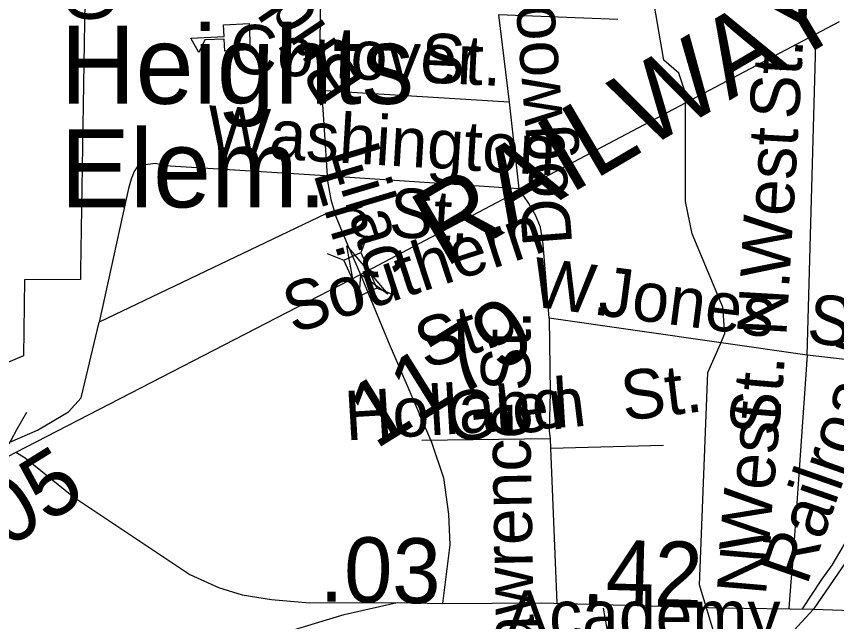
# Model space of a CAD drawing. Extents: x 2001466 to 31450019, y -30647475 to 847247.
# Drawn here: x 2055675 to 2058829, y 667628 to 669956 of the extents above; entities that cross this region are included whole.
import ezdxf

# ---------------------------------------------------------------- set-up
doc = ezdxf.new("R2010")
doc.units = 0
for name, color, linetype in [('Exist Boundary Political City Limit New', 7, 'Continuous'), ('Exist Cultural Educational Facility Elementary CELL', 7, 'Continuous'), ('Exist Cultural Educational Facility Elementary Label', 7, 'Continuous'), ('Exist Hydrographic Misc Water Feature', 7, 'Continuous'), ('Exist Railroad Mainline', 7, 'Continuous'), ('Exist Railroad Mainline Label', 7, 'Continuous'), ('Exist Railroad Siding', 7, 'Continuous'), ('Exist Road Non-System Type 51', 7, 'Continuous'), ('Exist Road Non-System Type 51 Label', 7, 'Continuous'), ('Exist Road Primary NC Attributed', 7, 'Continuous'), ('Exist Road Primary NC Label', 7, 'Continuous'), ('Exist Road Primary NC Service Mileage Hundredths English Label', 7, 'Continuous'), ('Exist Road Secondary Structure Standard Bridge Attributed CELL', 7, 'Continuous'), ('Exist Road Secondary Structure Standard Bridge CELL', 7, 'Continuous'), ('Exist Road Secondary Type 51 Attributed', 7, 'Continuous'), ('Exist Road Secondary Type 51 Label', 7, 'Continuous'), ('Exist Road Secondary Type 51 Number Label', 7, 'Continuous'), ('Map Preparation Boundary City Limit Buffer Line', 7, 'Continuous')]:
    doc.layers.add(name, color=color, linetype=linetype)

msp = doc.modelspace()

# ---------------------------------------------------------------- linework, layer by layer
at = {"layer": 'Exist Boundary Political City Limit New'}
msp.add_lwpolyline([(2055942.4, 670251.2), (2055922, 668978.6), (2055921.5, 668944.2), (2055705.8, 668943), (2055701.8, 668649.8), (2055258.9, 668463.2)], dxfattribs=at)
at = {"layer": 'Exist Cultural Educational Facility Elementary CELL'}
msp.add_lwpolyline([(2056574, 669826.6), (2056476.2, 669822.2), (2056474.2, 669868.2), (2056399.1, 669864.9), (2056377, 669816.8), (2056345.3, 669872.1), (2056473.7, 669877.8), (2056471.7, 669923.8), (2056569.5, 669928.1)], close=True, dxfattribs=at)
at = {"layer": 'Exist Hydrographic Misc Water Feature'}
for points in [[(2058381.9, 668696.1), (2058399.3, 668735.7), (2058391.3, 668837.6), (2058273.4, 669118.9), (2058248.4, 669244.1), (2058248.4, 669660.7), (2058222.4, 669736.7), (2058164.4, 669787.1), (2058122.3, 670034), (2057524.6, 670528.4)], [(2058596, 667190.8), (2058594.4, 667196.3), (2058427.2, 667354), (2058301.3, 667769.8), (2058333.3, 668586.1), (2058381.9, 668696.1)]]:
    msp.add_lwpolyline(points, dxfattribs=at)
at = {"layer": 'Exist Railroad Mainline'}
for points in [[(2046464.5, 663426.2), (2046524.6, 663459.1), (2048551.7, 664535.4), (2049194.6, 664876.7), (2049524.4, 665051.8), (2049557.2, 665070.3), (2052622.8, 666680.7), (2055671.2, 668278.9), (2056997.6, 668963.3), (2058840.6, 669936.5)], [(2059466.8, 669281.5), (2059247, 668722.4), (2058989.3, 668038.2), (2058739.5, 667675.8), (2058666.3, 667594.6), (2058590.1, 667522), (2058509.7, 667458.7), (2058422.8, 667398.4), (2058302, 667328.4), (2058175.7, 667270.8), (2058052.8, 667223.4), (2058004.9, 667201.4), (2057789.6, 667118.3), (2057420.7, 666969.3), (2057032.5, 666817.2), (2056669.9, 666670.1), (2056479.2, 666595.3), (2056311, 666527.9), (2056095.5, 666440.8), (2055989.5, 666391.7), (2055913.4, 666350.9), (2055836.9, 666300.6), (2055727.1, 666216.2), (2055641.1, 666137.7)]]:
    msp.add_lwpolyline(points, dxfattribs=at)
at = {"layer": 'Exist Railroad Siding'}
msp.add_lwpolyline([(2055713.4, 668431.9), (2055675.4, 668365.9), (2055653.6, 668324), (2055649.3, 668317.5), (2055639.9, 668303.6)], dxfattribs=at)
at = {"layer": 'Exist Road Non-System Type 51'}
for p, q in [((2057987.2, 669943.2), (2057529.3, 669961.7)), ((2057529.3, 669961.7), (2057569.4, 669626.3)), ((2058716.1, 668653.2), (2058749.2, 669849.7)), ((2057569.4, 669626.3), (2056839.8, 669671.2)), ((2057569.4, 669626.3), (2057607.5, 669292)), ((2057607.5, 669292), (2056842.6, 669343.9)), ((2056864.4, 669196.3), (2055993.7, 668779.9)), ((2058716.1, 668653.2), (2057723.7, 668794.4)), ((2057728.7, 668295.3), (2057753.5, 667698.8))]:
    msp.add_line(p, q, dxfattribs=at)
for points in [[(2056842.6, 669343.9), (2056245.7, 669380.5), (2056209.9, 669389.3), (2056179.8, 669385.9), (2056159.7, 669382.3), (2056139.6, 669376.7), (2056127.3, 669358.9), (2056116.7, 669329.2), (2056105.9, 669293.4), (2055993.7, 668779.9)], [(2057723.7, 668794.4), (2057700.7, 669078.4), (2057690, 669145.2), (2057671.3, 669190.7), (2057645.9, 669236.2), (2057607.5, 669292)], [(2057723.7, 668794.4), (2057727.4, 668509.5), (2057723.4, 668361.1), (2057727.4, 668331.4)], [(2055649.3, 668317.5), (2055756.1, 668364), (2055874.9, 668434.2), (2055923.5, 668488.2), (2055993.7, 668779.9)], [(2058716.1, 668653.2), (2058680, 668138.6), (2058658.6, 667833.7), (2058654.6, 667795.8), (2058644.6, 667680.2)], [(2059136, 668598.9), (2059053.2, 668613.9), (2058716.1, 668653.2)], [(2059136, 668598.9), (2059078.5, 668470.9), (2059011.3, 668298.6), (2058958.7, 668150.5), (2058918.9, 668060.8), (2058886.1, 667976.2), (2058853.4, 667917.1), (2058810.5, 667845), (2058771.4, 667789.8), (2058696, 667676.5)], [(2057727.4, 668331.4), (2057234, 668324.4)], [(2057727.4, 668331.4), (2057728.7, 668295.3)], [(2057728.7, 668295.3), (2058163.1, 668306)], [(2057931.1, 667680.3), (2057950.9, 667571.9), (2057970.8, 667469.5), (2058000.8, 667372.9), (2058046.3, 667270.8), (2058079.9, 667233.8)]]:
    msp.add_lwpolyline(points, dxfattribs=at)
at = {"layer": 'Exist Road Primary NC Attributed'}
for points in [[(2054418.6, 666634.2), (2054907.9, 666840.5), (2055677.6, 667164.1), (2056184.6, 667373.6), (2056567.7, 667530.7), (2056727.8, 667592.5), (2056935, 667655.3), (2057139.1, 667701.4)], [(2057139.1, 667701.4), (2057313.3, 667698.2)], [(2057313.3, 667698.2), (2057695.8, 667700.3), (2058382.3, 667681.5), (2058739.5, 667675.8), (2059511, 667649)]]:
    msp.add_lwpolyline(points, dxfattribs=at)
at = {"layer": 'Exist Road Secondary Structure Standard Bridge Attributed CELL'}
msp.add_lwpolyline([(2056988.7, 668833.6), (2056945.8, 669073.7), (2057103, 668887.3), (2056997.6, 668963.3)], close=True, dxfattribs=at)
at = {"layer": 'Exist Road Secondary Structure Standard Bridge CELL'}
for p, q in [((2057023.4, 669112.3), (2056999, 669047.8)), ((2056870.1, 669043.1), (2056934.7, 669018.7)), ((2056998, 668881.5), (2056973.6, 668817)), ((2057060.9, 668909.9), (2057125.4, 668885.5))]:
    msp.add_line(p, q, dxfattribs=at)
msp.add_lwpolyline([(2056999, 669047.8), (2057061.2, 668910.1), (2056996.8, 668881), (2056934.7, 669018.7)], close=True, dxfattribs=at)
at = {"layer": 'Exist Road Secondary Type 51 Attributed'}
for points in [[(2057241.4, 673558.1), (2057237, 673491.3), (2057233.5, 673438.8), (2057239.8, 673170.5), (2057236.7, 672486), (2057232.4, 672150.1), (2057235.6, 671636.7), (2057227.2, 671579.7), (2057176.5, 671535.3), (2057070.9, 671533.2), (2056973.8, 671539.5), (2056906.3, 671526.9), (2056868.3, 671493.1), (2056855.6, 671427.6), (2056859.8, 671159.3), (2056852.4, 670779), (2056852.4, 670487.4), (2056840.8, 669788.2), (2056856.8, 669540.5), (2056871.5, 669321.9), (2056884.7, 669250.8), (2056903.7, 669186.3), (2056949.2, 669074.8), (2056997.6, 668963.3)], [(2056997.6, 668963.3), (2057104.6, 668705.9), (2057271.7, 668317.9), (2057317.1, 668181.5), (2057336.2, 668040.7), (2057342, 667923.3), (2057313.3, 667698.2)], [(2055673.4, 668280), (2055708.7, 668257.6), (2055896.1, 668106.5), (2056342.1, 667809.7), (2056451.8, 667759), (2056542.6, 667731.5), (2056656.6, 667712.5), (2056802.3, 667699.8), (2057139.1, 667701.4)]]:
    msp.add_lwpolyline(points, dxfattribs=at)
at = {"layer": 'Map Preparation Boundary City Limit Buffer Line'}
msp.add_lwpolyline([(2055942.4, 670251.2), (2055922, 668978.6), (2055921.5, 668944.2), (2055705.8, 668943), (2055701.8, 668649.8), (2055258.9, 668463.2)], dxfattribs=at)

# ---------------------------------------------------------------- texts
at = {"layer": 'Exist Cultural Educational Facility Elementary Label'}
for s, p in [('Heights', (2055843.8, 669619.5)), ('Elem.', (2055843.8, 669221.1))]:
    msp.add_text(s, height=300, dxfattribs=at).set_placement(p)
at = {"layer": 'Exist Railroad Mainline Label'}
msp.add_text('RAILWAY', height=300, rotation=30.5058, dxfattribs=at).set_placement((2057321.1, 668986.3))
at = {"layer": 'Exist Road Non-System Type 51 Label'}
for s, rotation, p in [('Coefield  St.', 91.2091, (2056057.6, 669932.6)), ('Dogwood', 94.3725, (2057812.6, 669079.8)), ('Conover', 357.2673, (2056491.2, 669737.8)), (' St.', 357.2673, (2057156.5, 669706.1)), (' St.', 86.7234, (2058679.2, 669486.5)), ('Washington', 356.5704, (2056404.4, 669423.9)), ('West', 86.7234, (2058648.1, 668944.6)), ('Lilac', 286.6324, (2056880, 669434.5)), ('Ln.', 286.6324, (2056815.9, 669351.9)), (' St.', 356.5704, (2057034, 669112.5)), ('Southern', 18.151, (2056739.3, 668733.5)), ('W. ', 352.5606, (2057649.6, 668841.4)), ('Jones', 352.5606, (2057908.4, 668807.6)), ('N. ', 86.7234, (2058635.4, 668722.7)), (' St.', 352.7214, (2058639.5, 668712)), ('St.', 18.151, (2057247.3, 668596.5)), (' St.', 89.8213, (2057651.1, 668443.6)), ('Railroad', 70.7123, (2058714.4, 667763.8)), ('Glen  St.', 6.9634, (2057338.9, 668317.6)), (' St.', 85.1294, (2058598.4, 668267.4)), ('Holland', 3.4591, (2056942.6, 668324.5)), ('West', 85.1294, (2058566.2, 667890.1)), ('Lawrence', 90.9881, (2057668.5, 667372.9)), ('N. ', 85.0208, (2058556.8, 667725.8))]:
    msp.add_text(s, height=190, rotation=rotation, dxfattribs=at).set_placement(p)
at = {"layer": 'Exist Road Primary NC Label'}
msp.add_text('Academy', height=190, dxfattribs=at).set_placement((2057554.1, 667558.5))
at = {"layer": 'Exist Road Primary NC Service Mileage Hundredths English Label'}
for s, rotation, p in [('.03', 358.9669, (2056840, 667705.5)), ('.42', 358.4271, (2057846.1, 667696.2))]:
    msp.add_text(s, height=250, rotation=rotation, dxfattribs=at).set_placement(p)
at = {"layer": 'Exist Road Secondary Type 51 Label'}
msp.add_text('Bridge', height=190, rotation=124.0054, dxfattribs=at).set_placement((2057014, 669701.3))
at = {"layer": 'Exist Road Secondary Type 51 Number Label'}
for s, p in [('1179', (2057056, 668288.4)), ('1105', (2055319.9, 667709.5))]:
    msp.add_text(s, height=250, rotation=31.918, dxfattribs=at).set_placement(p)

doc.saveas('drawing.dxf')
